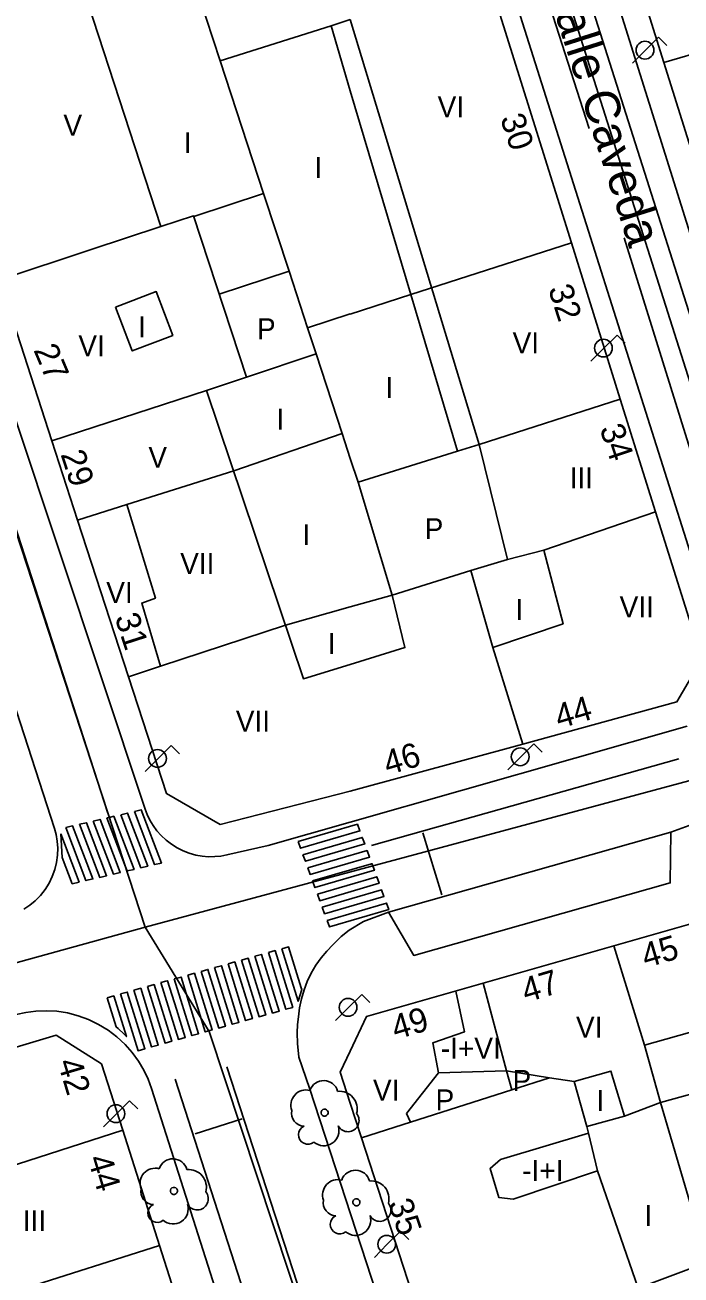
# Model space of a CAD drawing. Extents: x 282771 to 285132, y 4823109 to 4825496.
# Drawn here: x 284867.8 to 284914.8, y 4823569.9 to 4823659.6 of the extents above; entities that cross this region are included whole.
import ezdxf

# ---------------------------------------------------------------- set-up
doc = ezdxf.new("R2010")
doc.units = 0
for name, color, linetype in [('ACERA-BORDILLO', 7, 'Continuous'), ('ARBOL', 7, 'Continuous'), ('CALLE-EJE', 7, 'Continuous'), ('CALLE-TEXTO', 7, 'Continuous'), ('EDIFICIO', 7, 'Continuous'), ('FAROLA', 7, 'Continuous'), ('INTERIOR-EDIFICIO', 7, 'Continuous'), ('MEDIANERA', 7, 'Continuous'), ('NUM-PORTAL', 7, 'Continuous'), ('PASO-PEATONES', 7, 'Continuous'), ('SENAL-VIARIA', 7, 'Continuous'), ('TXT-ALTURA-EDIFICIO', 7, 'Continuous')]:
    doc.layers.add(name, color=color, linetype=linetype)

msp = doc.modelspace()

# ---------------------------------------------------------------- linework, layer by layer
at = {"layer": 'ACERA-BORDILLO'}
for points in [[(284867.68, 4823596.172), (284868.101, 4823596.455), (284868.5, 4823596.786), (284868.868, 4823597.164), (284869.198, 4823597.584), (284869.482, 4823598.039), (284869.717, 4823598.521), (284869.897, 4823599.024), (284870.021, 4823599.536), (284870.09, 4823600.05), (284870.106, 4823600.557), (284870.072, 4823601.05), (284869.993, 4823601.522), (284869.874, 4823601.969), (284826.558, 4823735.732)], [(284890.637, 4823700.136), (284917.28, 4823615.968)], [(284999.744, 4823678.814), (284966.234, 4823668.188), (284964.445, 4823667.962), (284962.692, 4823668.385), (284902.974, 4823695.504), (284901.85, 4823695.661), (284900.822, 4823695.181), (284900.22, 4823694.219), (284900.238, 4823693.084), (284924.49, 4823615.744), (284925.165, 4823614.465), (284926.347, 4823613.454), (284927.826, 4823612.97), (284929.269, 4823613.059), (285012.984, 4823633.818)], [(284915.223, 4823609.295), (284891.074, 4823602.423), (284885.184, 4823600.743), (284882.229, 4823600.064), (284881.809, 4823599.987), (284881.372, 4823599.944), (284880.921, 4823599.941), (284880.461, 4823599.98), (284879.999, 4823600.063), (284879.54, 4823600.19), (284879.092, 4823600.363), (284878.66, 4823600.579), (284878.252, 4823600.835), (284877.871, 4823601.128), (284877.524, 4823601.454), (284877.213, 4823601.805), (284876.941, 4823602.178), (284876.709, 4823602.565), (284876.518, 4823602.961), (284876.366, 4823603.36), (284848.505, 4823687.136)], [(284912.188, 4823509.636), (284888.153, 4823583.345), (284887.389, 4823585.575), (284887.283, 4823586.552), (284887.265, 4823587.316), (284887.283, 4823587.903), (284887.368, 4823588.461), (284887.445, 4823589.109), (284887.576, 4823589.753), (284887.76, 4823590.386), (284887.996, 4823591.002), (284888.28, 4823591.594), (284888.61, 4823592.157), (284888.981, 4823592.686), (284889.387, 4823593.177), (284889.824, 4823593.628), (284890.42, 4823594.209), (284890.989, 4823594.676), (284892.014, 4823595.305), (284893.824, 4823595.963), (284895.624, 4823592.863), (284914.014, 4823598.063), (284914.054, 4823601.703), (284916.16, 4823602.476)], [(284867.136, 4823588.627), (284867.821, 4823588.778), (284868.539, 4823588.87), (284869.282, 4823588.897), (284870.042, 4823588.853), (284870.809, 4823588.733), (284871.572, 4823588.537), (284872.319, 4823588.264), (284873.038, 4823587.916), (284873.719, 4823587.497), (284874.352, 4823587.016), (284874.929, 4823586.479), (284875.443, 4823585.898), (284875.89, 4823585.282), (284876.268, 4823584.641), (284876.578, 4823583.987), (284876.82, 4823583.329), (284891.074, 4823538.652)]]:
    msp.add_lwpolyline(points, dxfattribs=at)
at = {"layer": 'ARBOL'}
for centre, major_axis, start_param, end_param in [((284887.91, 4823582.118), (0.621, 0.904), 0.347908, 2.531739), ((284889.17, 4823582.848), (0.588, 0.856), 5.587569, 8.131248), ((284890.3, 4823581.848), (0.721, 1.049), 5.053332, 6.986572), ((284887.8, 4823581.548), (-0.53, -0.771), 5.115575, 6.85276), ((284890.91, 4823581.018), (-0.451, -0.657), 5.82005, 9.136675), ((284888.04, 4823579.998), (-0.381, -0.554), 4.158048, 7.574281), ((284889.18, 4823580.298), (-0.615, -0.895), 6.168977, 8.769055), ((284878.363, 4823577.237), (0.588, 0.856), 5.587569, 8.131248), ((284877.103, 4823576.507), (0.621, 0.904), 0.347908, 2.531739), ((284879.493, 4823576.237), (0.721, 1.049), 5.053332, 6.986572), ((284890.188, 4823575.689), (0.621, 0.904), 0.347908, 2.531739), ((284891.448, 4823576.419), (0.588, 0.856), 5.587569, 8.131248), ((284876.993, 4823575.937), (-0.53, -0.771), 5.115575, 6.85276), ((284892.578, 4823575.419), (0.721, 1.049), 5.053332, 6.986572), ((284880.103, 4823575.407), (-0.451, -0.657), 5.82005, 9.136675), ((284890.078, 4823575.119), (-0.53, -0.771), 5.115575, 6.85276), ((284893.188, 4823574.589), (-0.451, -0.657), 5.82005, 9.136675), ((284877.233, 4823574.387), (-0.381, -0.554), 4.158048, 7.574281), ((284878.373, 4823574.687), (-0.615, -0.895), 6.168977, 8.769055), ((284890.318, 4823573.569), (-0.381, -0.554), 4.158048, 7.574281), ((284891.458, 4823573.869), (-0.615, -0.895), 6.168977, 8.769055)]:
    msp.add_ellipse(centre, major_axis=major_axis, ratio=0.999979, start_param=start_param, end_param=end_param, dxfattribs=at)
for centre in [(284889.24, 4823581.588), (284878.433, 4823575.977), (284891.518, 4823575.159)]:
    msp.add_ellipse(centre, major_axis=(0.144, 0.21), ratio=0.999979, dxfattribs=at)
at = {"layer": 'CALLE-EJE'}
for points in [[(284923.785, 4823607.653), (284893.795, 4823702.134)], [(284876.384, 4823594.883), (284843.535, 4823695.393)], [(284923.785, 4823607.653), (284876.384, 4823594.883)], [(284876.384, 4823594.883), (284826.244, 4823581.042)], [(284905.703, 4823499.362), (284907.324, 4823507.752), (284880.962, 4823587.403), (284876.384, 4823594.883)]]:
    msp.add_lwpolyline(points, dxfattribs=at)
at = {"layer": 'EDIFICIO'}
for points in [[(284852.175, 4823683.583), (284860.665, 4823657.503), (284865.935, 4823641.303), (284869.685, 4823629.763), (284871.535, 4823624.083), (284875.185, 4823612.843), (284877.904, 4823604.463), (284881.744, 4823602.253), (284891.074, 4823604.633), (284903.455, 4823608.013), (284914.485, 4823611.043), (284916.265, 4823614.113), (284912.955, 4823624.673), (284910.425, 4823632.763), (284906.925, 4823643.964), (284900.935, 4823663.124)], [(284910.315, 4823667.224), (284913.545, 4823656.904), (284917.155, 4823645.404), (284920.695, 4823634.114), (284923.255, 4823625.964), (284925.715, 4823618.133), (284925.845, 4823617.683), (284926.055, 4823617.253), (284926.325, 4823616.873), (284926.645, 4823616.533), (284927.015, 4823616.253), (284927.435, 4823616.023), (284927.875, 4823615.873), (284928.335, 4823615.783), (284928.805, 4823615.773), (284929.265, 4823615.823), (284929.725, 4823615.963), (284934.005, 4823617.034), (284946.655, 4823620.204), (284957.065, 4823622.804), (284967.845, 4823625.504), (284983.185, 4823629.344)], [(284930.874, 4823566.993), (284928.544, 4823574.503), (284924.974, 4823585.993), (284922.344, 4823594.473), (284919.494, 4823596.283), (284909.974, 4823593.553), (284900.594, 4823590.873), (284892.244, 4823588.483), (284891.074, 4823586.003), (284890.354, 4823584.483), (284891.074, 4823582.263), (284891.874, 4823579.783), (284899.074, 4823557.613)], [(284882.324, 4823556.622), (284877.394, 4823572.052), (284874.764, 4823580.333), (284873.254, 4823585.083), (284870.004, 4823587.143), (284859.294, 4823583.932), (284859.104, 4823583.872), (284846.984, 4823580.512), (284834.554, 4823577.062), (284833.454, 4823574.892), (284835.714, 4823567.002)]]:
    msp.add_lwpolyline(points, dxfattribs=at)
at = {"layer": 'FAROLA'}
for p, q in [((284913.181, 4823658.707), (284912.241, 4823657.777)), ((284913.771, 4823658.117), (284913.181, 4823658.707)), ((284912.241, 4823657.777), (284911.311, 4823656.837)), ((284910.2, 4823637.346), (284909.26, 4823636.416)), ((284910.79, 4823636.756), (284910.2, 4823637.346)), ((284909.26, 4823636.416), (284908.33, 4823635.476)), ((284878.239, 4823607.916), (284877.299, 4823606.986)), ((284878.829, 4823607.326), (284878.239, 4823607.916)), ((284904.239, 4823608.036), (284903.299, 4823607.106)), ((284904.829, 4823607.446), (284904.239, 4823608.036)), ((284877.299, 4823606.986), (284876.369, 4823606.046)), ((284903.299, 4823607.106), (284902.369, 4823606.166)), ((284891.899, 4823590.068), (284890.959, 4823589.138)), ((284892.489, 4823589.478), (284891.899, 4823590.068)), ((284890.959, 4823589.138), (284890.029, 4823588.198)), ((284875.258, 4823582.441), (284874.318, 4823581.511)), ((284875.848, 4823581.851), (284875.258, 4823582.441)), ((284874.318, 4823581.511), (284873.388, 4823580.571)), ((284894.672, 4823573.081), (284893.732, 4823572.151)), ((284895.262, 4823572.491), (284894.672, 4823573.081)), ((284893.732, 4823572.151), (284892.802, 4823571.211))]:
    msp.add_line(p, q, dxfattribs=at)
for centre in [(284912.201, 4823657.777), (284909.22, 4823636.416), (284877.259, 4823606.986), (284903.259, 4823607.106), (284890.919, 4823589.138), (284874.278, 4823581.511), (284893.692, 4823572.151)]:
    msp.add_circle(centre, 0.638, dxfattribs=at)
at = {"layer": 'INTERIOR-EDIFICIO'}
msp.add_line((284911.714, 4823568.993), (284908.804, 4823577.413), dxfattribs=at)
for points in [[(284872.285, 4823661.103), (284877.505, 4823645.143), (284879.847, 4823645.891), (284883.635, 4823634.333), (284880.771, 4823633.372), (284887.715, 4823612.703), (284891.075, 4823613.723), (284894.995, 4823614.933), (284894.075, 4823618.703), (284899.715, 4823620.463), (284901.295, 4823614.953), (284906.335, 4823616.643), (284904.945, 4823621.933), (284902.335, 4823621.243), (284900.305, 4823629.503), (284891.075, 4823659.974)], [(284874.255, 4823639.353), (284875.445, 4823636.213), (284878.355, 4823637.323), (284877.165, 4823640.463), (284874.255, 4823639.353)], [(284913.304, 4823582.323), (284917.304, 4823583.423), (284916.164, 4823587.543), (284912.164, 4823586.433), (284913.304, 4823582.323)], [(284895.104, 4823581.533), (284895.404, 4823580.913), (284902.664, 4823583.223), (284905.364, 4823584.083), (284902.274, 4823584.593), (284897.404, 4823584.453), (284895.104, 4823581.533)], [(284908.164, 4823580.113), (284908.028, 4823580.602), (284907.134, 4823583.813), (284909.754, 4823584.573), (284910.744, 4823581.333), (284913.304, 4823582.323)], [(284913.304, 4823582.323), (284916.694, 4823570.873), (284911.714, 4823568.993)], [(284908.164, 4823580.113), (284901.854, 4823578.233), (284901.094, 4823577.593), (284901.724, 4823575.503), (284902.744, 4823575.373), (284908.804, 4823577.413)]]:
    msp.add_lwpolyline(points, dxfattribs=at)
at = {"layer": 'MEDIANERA'}
for p, q in [((284879.615, 4823663.573), (284881.755, 4823657.003)), ((284881.755, 4823657.003), (284889.695, 4823659.534)), ((284889.695, 4823659.534), (284891.075, 4823659.974)), ((284924.075, 4823659.934), (284913.545, 4823656.904)), ((284881.755, 4823657.003), (284884.865, 4823647.493)), ((284884.865, 4823647.493), (284879.865, 4823645.843)), ((284884.865, 4823647.493), (284886.685, 4823641.933)), ((284895.415, 4823640.253), (284906.925, 4823643.964)), ((284886.685, 4823641.933), (284881.685, 4823640.283)), ((284886.685, 4823641.933), (284888.005, 4823637.873)), ((284895.415, 4823640.253), (284891.075, 4823638.853)), ((284898.755, 4823629.013), (284895.415, 4823640.253)), ((284891.075, 4823638.863), (284888.005, 4823637.873)), ((284888.005, 4823637.873), (284888.625, 4823635.993)), ((284888.625, 4823635.993), (284883.635, 4823634.333)), ((284888.625, 4823635.993), (284890.485, 4823630.293)), ((284880.775, 4823633.373), (284869.685, 4823629.763)), ((284891.635, 4823626.793), (284898.755, 4823629.013)), ((284875.065, 4823625.193), (284871.535, 4823624.083)), ((284904.945, 4823621.933), (284912.955, 4823624.673)), ((284899.715, 4823620.463), (284902.335, 4823621.243)), ((284903.455, 4823608.013), (284901.295, 4823614.953)), ((284877.475, 4823613.593), (284875.185, 4823612.843)), ((284912.164, 4823586.433), (284909.974, 4823593.553)), ((284905.364, 4823584.083), (284907.134, 4823583.813)), ((284910.744, 4823581.333), (284908.028, 4823580.602)), ((284891.874, 4823579.783), (284895.404, 4823580.913)), ((284865.114, 4823577.222), (284874.764, 4823580.333)), ((284867.494, 4823568.912), (284877.394, 4823572.052))]:
    msp.add_line(p, q, dxfattribs=at)
for points in [[(284889.695, 4823659.534), (284891.075, 4823654.873), (284895.415, 4823640.253)], [(284877.505, 4823645.143), (284872.495, 4823643.473), (284865.935, 4823641.303)], [(284898.755, 4823629.013), (284900.305, 4823629.503), (284910.425, 4823632.763)], [(284890.485, 4823630.293), (284882.725, 4823627.603), (284875.065, 4823625.193)], [(284890.485, 4823630.293), (284891.075, 4823628.493), (284891.635, 4823626.793)], [(284877.475, 4823613.593), (284886.425, 4823616.543), (284891.075, 4823617.853), (284894.075, 4823618.703), (284891.635, 4823626.793)], [(284875.065, 4823625.193), (284877.105, 4823618.493), (284876.125, 4823618.133), (284877.475, 4823613.593)], [(284897.404, 4823584.453), (284896.994, 4823586.593), (284899.254, 4823587.373), (284898.634, 4823590.303)], [(284902.664, 4823583.223), (284902.274, 4823584.593), (284900.594, 4823590.873)], [(284908.804, 4823577.413), (284908.164, 4823580.113)]]:
    msp.add_lwpolyline(points, dxfattribs=at)
at = {"layer": 'PASO-PEATONES'}
for points in [[(284873.635, 4823602.724), (284873.809, 4823602.764), (284874.127, 4823602.838), (284875.574, 4823599.031), (284875.082, 4823598.917), (284874.966, 4823599.223)], [(284874.619, 4823602.952), (284875.11, 4823603.065), (284876.557, 4823599.259), (284876.065, 4823599.145)], [(284875.602, 4823603.179), (284876.093, 4823603.293), (284877.54, 4823599.487), (284877.049, 4823599.373)], [(284870.686, 4823602.04), (284871.177, 4823602.154), (284872.624, 4823598.347), (284872.132, 4823598.234)], [(284871.669, 4823602.268), (284872.16, 4823602.382), (284873.607, 4823598.575), (284873.116, 4823598.461)], [(284872.652, 4823602.496), (284873.144, 4823602.61), (284874.591, 4823598.803), (284874.099, 4823598.689)], [(284887.338, 4823601.022), (284891.593, 4823602.266), (284891.765, 4823601.796), (284887.511, 4823600.551)], [(284870.325, 4823601.583), (284871.641, 4823598.12), (284871.149, 4823598.006), (284870.434, 4823599.888)], [(284887.684, 4823600.081), (284891.938, 4823601.325), (284892.111, 4823600.855), (284887.856, 4823599.61)], [(284888.029, 4823599.14), (284892.283, 4823600.385), (284892.456, 4823599.914), (284888.201, 4823598.67)], [(284888.374, 4823598.199), (284892.589, 4823599.432), (284892.629, 4823599.443), (284892.801, 4823598.973), (284888.547, 4823597.729)], [(284888.719, 4823597.258), (284892.974, 4823598.503), (284893.147, 4823598.032), (284888.892, 4823596.788)], [(284889.065, 4823596.317), (284893.319, 4823597.562), (284893.492, 4823597.091), (284889.237, 4823595.847)], [(284889.41, 4823595.376), (284893.665, 4823596.621), (284893.837, 4823596.151), (284889.583, 4823594.906)], [(284885.205, 4823593.07), (284885.687, 4823593.205), (284886.949, 4823589.137), (284886.467, 4823589.002)], [(284886.168, 4823593.34), (284886.65, 4823593.475), (284887.561, 4823590.539), (284887.6, 4823590.414), (284887.336, 4823589.577)], [(284881.352, 4823591.99), (284881.834, 4823592.125), (284883.096, 4823588.057), (284882.614, 4823587.922)], [(284882.315, 4823592.26), (284882.797, 4823592.395), (284884.059, 4823588.327), (284883.577, 4823588.192)], [(284883.279, 4823592.53), (284883.76, 4823592.665), (284885.022, 4823588.597), (284884.54, 4823588.462)], [(284884.242, 4823592.8), (284884.724, 4823592.935), (284885.985, 4823588.867), (284885.504, 4823588.732)], [(284878.462, 4823591.179), (284878.944, 4823591.314), (284880.206, 4823587.247), (284879.724, 4823587.112)], [(284879.426, 4823591.45), (284879.907, 4823591.585), (284881.169, 4823587.517), (284880.687, 4823587.382)], [(284880.389, 4823591.72), (284880.871, 4823591.855), (284882.132, 4823587.787), (284881.651, 4823587.652)], [(284875.573, 4823590.369), (284876.054, 4823590.504), (284877.316, 4823586.437), (284876.834, 4823586.302)], [(284876.536, 4823590.639), (284877.018, 4823590.774), (284878.279, 4823586.707), (284877.798, 4823586.572)], [(284877.499, 4823590.909), (284877.854, 4823591.009), (284877.981, 4823591.044), (284878.61, 4823589.016), (284879.243, 4823586.977), (284878.761, 4823586.842)], [(284873.646, 4823589.829), (284874.128, 4823589.964), (284875.034, 4823587.043), (284874.866, 4823587.224), (284874.434, 4823587.625), (284874.297, 4823587.733)], [(284874.61, 4823590.099), (284875.091, 4823590.234), (284876.353, 4823586.167), (284875.871, 4823586.031)]]:
    msp.add_lwpolyline(points, close=True, dxfattribs=at)
at = {"layer": 'SENAL-VIARIA'}
for p, q in [((284894.587, 4823694.591), (284908.196, 4823652.162)), ((284922.258, 4823617.209), (284898.448, 4823692.294)), ((284846.567, 4823686.97), (284873.7, 4823603.056)), ((284910.719, 4823644.327), (284919.254, 4823616.843)), ((284892.598, 4823600.749), (284914.636, 4823606.968)), ((284893.824, 4823595.963), (284914.054, 4823601.703)), ((284896.266, 4823601.651), (284897.634, 4823597.204)), ((284887.575, 4823568.407), (284882.227, 4823584.882)), ((284878.529, 4823583.994), (284902.704, 4823508.79)), ((284879.969, 4823580.056), (284883.326, 4823581.144))]:
    msp.add_line(p, q, dxfattribs=at)

# ---------------------------------------------------------------- texts
at = {"layer": 'CALLE-TEXTO'}
msp.add_text('Calle Caveda', height=2.5, rotation=287.61, dxfattribs=at).set_placement((284905.017, 4823662.648))
at = {"layer": 'NUM-PORTAL'}
for s, rotation, p in [('30', 288.48942, (284901.803, 4823652.906)), ('32', 287.95942, (284905.243, 4823640.67)), ('27', 292.92267, (284868.349, 4823636.283)), ('34', 288.48942, (284908.933, 4823630.652)), ('29', 287.93942, (284870.299, 4823628.805)), ('31', 287.93942, (284874.177, 4823617.111)), ('44', 16.55062, (284906.045, 4823609.102)), ('46', 16.55062, (284893.762, 4823605.773)), ('45', 16.55062, (284912.257, 4823591.948)), ('47', 16.55062, (284903.668, 4823589.469)), ('49', 16.55062, (284894.334, 4823586.801)), ('42', 286.55941, (284870.077, 4823585.21)), ('44', 286.55941, (284872.241, 4823578.299)), ('35', 288.51942, (284893.77, 4823575.1))]:
    msp.add_text(s, height=1.75, rotation=rotation, dxfattribs=at).set_placement(p)
at = {"layer": 'TXT-ALTURA-EDIFICIO'}
for s, p in [('VI', (284897.34, 4823652.965)), ('V', (284870.516, 4823651.643)), ('I', (284879.144, 4823650.393)), ('I', (284888.504, 4823648.623)), ('I', (284875.864, 4823637.193)), ('P', (284884.389, 4823637.053)), ('VI', (284871.585, 4823635.833)), ('VI', (284902.715, 4823636.033)), ('I', (284893.594, 4823632.833)), ('I', (284885.784, 4823630.573)), ('V', (284876.606, 4823627.833)), ('III', (284906.803, 4823626.363)), ('I', (284887.654, 4823622.283)), ('P', (284896.409, 4823622.713)), ('VII', (284878.885, 4823620.223)), ('VI', (284873.585, 4823618.133)), ('I', (284902.924, 4823616.923)), ('VII', (284910.385, 4823617.103)), ('I', (284889.463, 4823614.473)), ('VII', (284882.874, 4823608.913)), ('VI', (284907.255, 4823586.973)), ('-I+VI', (284897.572, 4823585.453)), ('P', (284902.709, 4823583.143)), ('VI', (284892.705, 4823582.453)), ('P', (284897.189, 4823581.753)), ('I', (284908.723, 4823581.703)), ('-I+I', (284903.401, 4823576.693)), ('III', (284867.602, 4823573.092)), ('I', (284912.153, 4823573.453))]:
    msp.add_text(s, height=1.5, rotation=0.00059, dxfattribs=at).set_placement(p)

doc.saveas('drawing.dxf')
